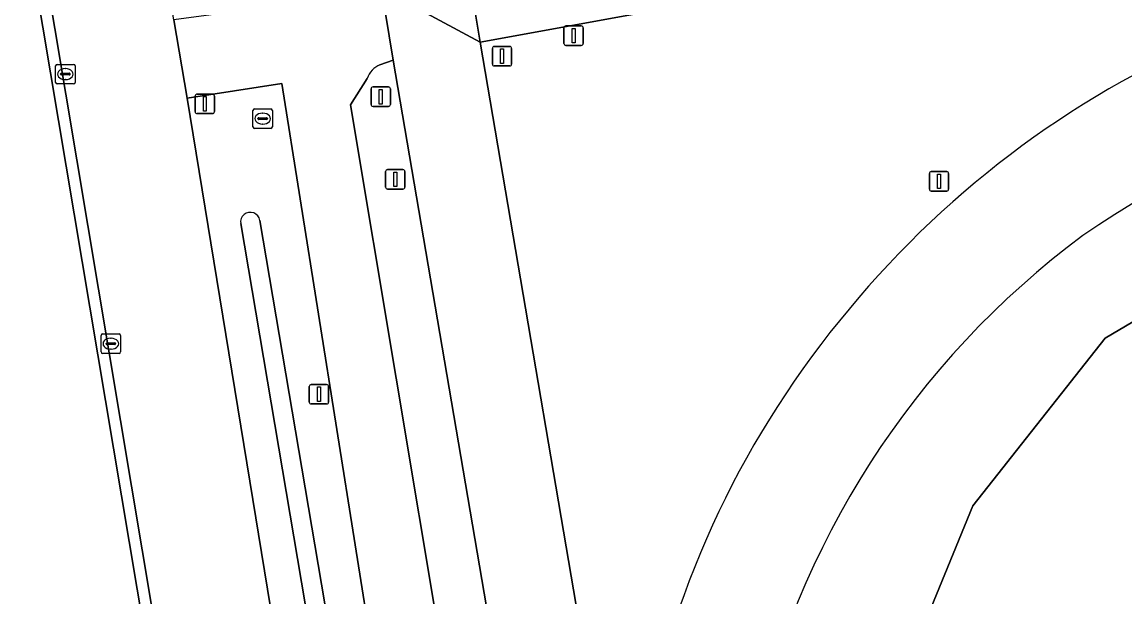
# Model space of a CAD drawing. Extents: x 154324 to 155744, y 382937 to 384188.
# Drawn here: x 155052.1 to 155108.8, y 383457.8 to 383487.3 of the extents above; entities that cross this region are included whole.
import ezdxf

# ---------------------------------------------------------------- set-up
doc = ezdxf.new("R2010")
doc.units = 0
for name, color, linetype in [('IMGEO_Berm_groen', 7, 'Continuous'), ('IMGEO_Brandkraan', 7, 'Continuous'), ('IMGEO_Erf', 7, 'Continuous'), ('IMGEO_Fietspad_gesloten', 7, 'Continuous'), ('IMGEO_Greppel_droge_sloot', 7, 'Continuous'), ('IMGEO_Groenvoorziening', 7, 'Continuous'), ('IMGEO_Kolk', 7, 'Continuous'), ('IMGEO_Lichtmast', 7, 'Continuous'), ('IMGEO_Loofbos', 7, 'Continuous'), ('IMGEO_Rijbaan_lokaal_gesloten', 7, 'Continuous'), ('IMGEO_Rijbaan_lokaal_open', 7, 'Continuous'), ('IMGEO_Rijbaan_regionaal_gesloten', 7, 'Continuous'), ('IMGEO_Verkeersbordpaal', 7, 'Continuous')]:
    doc.layers.add(name, color=color, linetype=linetype)

msp = doc.modelspace()

# ---------------------------------------------------------------- linework, layer by layer
at = {"layer": 'IMGEO_Berm_groen'}
for points in [[(155180.655, 383505.288), (155151.114, 383500), (155129.466, 383496.092), (155075.664, 383486.308), (155082.147, 383448.215)], [(155076.819, 383452.367), (155071.187, 383485.369), (155070.513, 383485.135)], [(155069.857, 383484.435), (155069.003, 383483.075), (155073.682, 383454.993), (155075.875, 383440.684)], [(155072.405, 383440.125), (155070.183, 383454.542), (155065.469, 383484.183), (155060.608, 383483.417), (155065.348, 383454.427)], [(155071.345, 383429.799), (155063.36, 383476.978)], [(155064.346, 383477.144), (155072.331, 383429.966)]]:
    msp.add_lwpolyline(points, dxfattribs=at)
for centre, radius, start, end in [((155132.909, 383440.948), 49.685, 111.3529, 139.5552), ((155070.943, 383484.075), 1.144, 112.0686, 161.6484), ((155063.853, 383477.061), 0.5, 9.5042, 189.6089), ((155132.148, 383441.134), 48.986, 139.1438, 168.1481)]:
    msp.add_arc(centre, radius, start, end, dxfattribs=at)
at = {"layer": 'IMGEO_Brandkraan'}
for p, q in [((155063.988, 383481.947), (155063.988, 383482.799)), ((155064.063, 383482.873), (155064.915, 383482.873)), ((155064.476, 383482.653), (155064.501, 383482.653)), ((155064.989, 383482.799), (155064.989, 383481.947)), ((155064.247, 383482.367), (155064.247, 383482.379)), ((155064.685, 383482.33), (155064.287, 383482.33)), ((155064.29, 383482.416), (155064.688, 383482.416)), ((155064.499, 383482.093), (155064.474, 383482.093)), ((155064.731, 383482.379), (155064.731, 383482.367)), ((155064.915, 383481.873), (155064.063, 383481.873))]:
    msp.add_line(p, q, dxfattribs=at)
for points in [[(155063.988, 383481.947), (155063.988, 383482.799)], [(155064.063, 383482.873), (155064.915, 383482.873)], [(155064.989, 383482.799), (155064.989, 383481.947)], [(155064.915, 383481.873), (155064.063, 383481.873)]]:
    msp.add_lwpolyline(points, dxfattribs=at)
for centre, radius, start, end in [((155064.065, 383482.797), 0.0765, 91.552, 178.448), ((155064.065, 383482.797), 0.0765, 91.552, 178.448), ((155064.913, 383482.797), 0.0765, 1.552, 88.448), ((155064.913, 383482.797), 0.0765, 1.552, 88.448), ((155064.287, 383482.376), 0.0403, 85.8775, 175.7526), ((155064.284, 383482.366), 0.0366, 178.938, 274.7102), ((155064.688, 383482.373), 0.043, 264.8664, 352.4533), ((155064.692, 383482.378), 0.0386, 1.7309, 96.639), ((155064.065, 383481.949), 0.0765, 181.552, 268.448), ((155064.065, 383481.949), 0.0765, 181.552, 268.448), ((155064.913, 383481.949), 0.0765, 271.552, 358.448), ((155064.913, 383481.949), 0.0765, 271.552, 358.448)]:
    msp.add_arc(centre, radius, start, end, dxfattribs=at)
for centre, major_axis, ratio, start_param, end_param in [((155064.475, 383482.373), (-0.387, 0.002), 0.722429, 4.712389, 7.853982), ((155064.5, 383482.373), (-0.39, 0.002), 0.717154, 1.570796, 4.712389)]:
    msp.add_ellipse(centre, major_axis=major_axis, ratio=ratio, start_param=start_param, end_param=end_param, dxfattribs=at)
at = {"layer": 'IMGEO_Erf'}
msp.add_lwpolyline([(155009.132, 383408.441), (155057.795, 383416.713), (155059.756, 383395.855), (155065.709, 383396.485), (155065.341, 383401.33), (155064.659, 383408.986), (155063.139, 383423.564), (155063.03, 383424.403), (155061.613, 383435.27), (155060.487, 383443.041), (155058.846, 383453.397), (155045.918, 383530.449)], dxfattribs=at)
at = {"layer": 'IMGEO_Fietspad_gesloten'}
msp.add_lwpolyline([(155179.798, 383508.805), (155131.375, 383500), (155129.058, 383499.578), (155075.078, 383489.814), (155075.664, 383486.308), (155129.466, 383496.092), (155151.114, 383500), (155180.655, 383505.288)], close=True, dxfattribs=at)
for points in [[(155070.513, 383485.135), (155071.187, 383485.369), (155070.593, 383489.047), (155070.128, 383488.988), (155070.126, 383488.988), (155064.796, 383488.095), (155059.928, 383487.45), (155060.608, 383483.417), (155065.469, 383484.183), (155070.183, 383454.542), (155072.405, 383440.125)], [(155075.875, 383440.684), (155073.682, 383454.993), (155069.003, 383483.075), (155069.857, 383484.435)]]:
    msp.add_lwpolyline(points, dxfattribs=at)
msp.add_arc((155070.943, 383484.075), 1.144, 112.0686, 161.6484, dxfattribs=at)
at = {"layer": 'IMGEO_Greppel_droge_sloot'}
for points in [[(155063.36, 383476.978), (155071.345, 383429.799)], [(155072.331, 383429.966), (155064.346, 383477.144)]]:
    msp.add_lwpolyline(points, dxfattribs=at)
msp.add_arc((155063.853, 383477.061), 0.5, 9.5042, 189.6089, dxfattribs=at)
at = {"layer": 'IMGEO_Groenvoorziening'}
msp.add_lwpolyline([(155098.468, 383394.88), (155093.402, 383424.985), (155093.91, 383445.3), (155100.943, 383462.488), (155107.736, 383471.089), (155129.143, 383483.74), (155137.144, 383484.281), (155140.63, 383467.071), (155136.381, 383463.412), (155137.911, 383457.313), (155135.315, 383439.71), (155145.951, 383434.989), (155156.14, 383427.969), (155169.731, 383420.841), (155156.553, 383398.835), (155144.405, 383376.88), (155136.829, 383369.749), (155130.45, 383360.745), (155130.039, 383352.225), (155124.389, 383342.473), (155103.488, 383363.139)], close=True, dxfattribs=at)
for centre, radius, start, end in [((155137.508, 383431.49), 54.489, 91.3707, 124.5656), ((155133.067, 383440.685), 44.425, 126.5774, 168.0181)]:
    msp.add_arc(centre, radius, start, end, dxfattribs=at)
at = {"layer": 'IMGEO_Kolk'}
for p, q in [((155053.858, 383484.235), (155053.858, 383485.087)), ((155053.933, 383485.161), (155054.785, 383485.161)), ((155054.346, 383484.941), (155054.371, 383484.941)), ((155054.859, 383485.087), (155054.859, 383484.235)), ((155054.117, 383484.655), (155054.117, 383484.667)), ((155054.555, 383484.618), (155054.157, 383484.618)), ((155054.16, 383484.704), (155054.558, 383484.704)), ((155054.369, 383484.381), (155054.344, 383484.381)), ((155054.601, 383484.667), (155054.601, 383484.655)), ((155054.785, 383484.161), (155053.933, 383484.161)), ((155056.27, 383471.31), (155057.122, 383471.31)), ((155056.195, 383470.384), (155056.195, 383471.236)), ((155056.454, 383470.804), (155056.454, 383470.816)), ((155056.892, 383470.767), (155056.494, 383470.767)), ((155056.497, 383470.853), (155056.895, 383470.853)), ((155056.683, 383471.09), (155056.708, 383471.09)), ((155056.938, 383470.816), (155056.938, 383470.804)), ((155057.196, 383471.236), (155057.196, 383470.384)), ((155057.122, 383470.31), (155056.27, 383470.31)), ((155056.706, 383470.53), (155056.681, 383470.53))]:
    msp.add_line(p, q, dxfattribs=at)
for points in [[(155053.858, 383484.235), (155053.858, 383485.087)], [(155053.933, 383485.161), (155054.785, 383485.161)], [(155054.859, 383485.087), (155054.859, 383484.235)], [(155054.785, 383484.161), (155053.933, 383484.161)], [(155056.27, 383471.31), (155057.122, 383471.31)], [(155056.195, 383470.384), (155056.195, 383471.236)], [(155057.196, 383471.236), (155057.196, 383470.384)], [(155057.122, 383470.31), (155056.27, 383470.31)]]:
    msp.add_lwpolyline(points, dxfattribs=at)
for centre, radius, start, end in [((155053.935, 383485.085), 0.0765, 91.552, 178.448), ((155053.935, 383485.085), 0.0765, 91.552, 178.448), ((155054.783, 383485.085), 0.0765, 1.552, 88.448), ((155054.783, 383485.085), 0.0765, 1.552, 88.448), ((155054.157, 383484.664), 0.0403, 85.8775, 175.7526), ((155054.154, 383484.654), 0.0366, 178.938, 274.7102), ((155054.558, 383484.661), 0.043, 264.8664, 352.4533), ((155054.562, 383484.666), 0.0386, 1.7309, 96.639), ((155053.935, 383484.237), 0.0765, 181.552, 268.448), ((155053.935, 383484.237), 0.0765, 181.552, 268.448), ((155054.783, 383484.237), 0.0765, 271.552, 358.448), ((155054.783, 383484.237), 0.0765, 271.552, 358.448), ((155056.272, 383471.234), 0.0765, 91.552, 178.448), ((155056.272, 383471.234), 0.0765, 91.552, 178.448), ((155057.12, 383471.234), 0.0765, 1.552, 88.448), ((155057.12, 383471.234), 0.0765, 1.552, 88.448), ((155056.494, 383470.813), 0.0403, 85.8775, 175.7526), ((155056.491, 383470.803), 0.0366, 178.938, 274.7102), ((155056.895, 383470.81), 0.043, 264.8664, 352.4533), ((155056.899, 383470.815), 0.0386, 1.7309, 96.639), ((155056.272, 383470.386), 0.0765, 181.552, 268.448), ((155056.272, 383470.386), 0.0765, 181.552, 268.448), ((155057.12, 383470.386), 0.0765, 271.552, 358.448), ((155057.12, 383470.386), 0.0765, 271.552, 358.448)]:
    msp.add_arc(centre, radius, start, end, dxfattribs=at)
for centre, major_axis, ratio, start_param, end_param in [((155054.345, 383484.661), (-0.387, 0.002), 0.722429, 4.712389, 7.853982), ((155054.37, 383484.661), (-0.39, 0.002), 0.717154, 1.570796, 4.712389), ((155056.682, 383470.81), (-0.387, 0.002), 0.722429, 4.712389, 7.853982), ((155056.707, 383470.81), (-0.39, 0.002), 0.717154, 1.570796, 4.712389)]:
    msp.add_ellipse(centre, major_axis=major_axis, ratio=ratio, start_param=start_param, end_param=end_param, dxfattribs=at)
at = {"layer": 'IMGEO_Lichtmast'}
for p, q in [((155080.056, 383487.136), (155080.846, 383487.136)), ((155080.846, 383487.136), (155080.056, 383487.136)), ((155079.956, 383486.236), (155079.956, 383487.036)), ((155079.956, 383487.036), (155079.956, 383486.236)), ((155080.946, 383487.036), (155080.946, 383486.236)), ((155080.946, 383486.236), (155080.946, 383487.036)), ((155080.846, 383486.136), (155080.056, 383486.136)), ((155080.056, 383486.136), (155080.846, 383486.136)), ((155070.9, 383479.754), (155071.69, 383479.754)), ((155071.69, 383479.754), (155070.9, 383479.754)), ((155070.8, 383478.854), (155070.8, 383479.654)), ((155070.8, 383479.654), (155070.8, 383478.854)), ((155071.79, 383479.654), (155071.79, 383478.854)), ((155071.79, 383478.854), (155071.79, 383479.654)), ((155098.718, 383478.753), (155098.718, 383479.553)), ((155098.718, 383479.553), (155098.718, 383478.753)), ((155098.818, 383479.653), (155099.608, 383479.653)), ((155099.608, 383479.653), (155098.818, 383479.653)), ((155099.708, 383479.553), (155099.708, 383478.753)), ((155099.708, 383478.753), (155099.708, 383479.553)), ((155071.69, 383478.754), (155070.9, 383478.754)), ((155070.9, 383478.754), (155071.69, 383478.754)), ((155099.608, 383478.653), (155098.818, 383478.653)), ((155098.818, 383478.653), (155099.608, 383478.653)), ((155066.883, 383467.812), (155066.883, 383468.612)), ((155066.883, 383468.612), (155066.883, 383467.812)), ((155066.983, 383468.712), (155067.773, 383468.712)), ((155067.773, 383468.712), (155066.983, 383468.712)), ((155067.873, 383468.612), (155067.873, 383467.812)), ((155067.873, 383467.812), (155067.873, 383468.612)), ((155067.773, 383467.712), (155066.983, 383467.712)), ((155066.983, 383467.712), (155067.773, 383467.712))]:
    msp.add_line(p, q, dxfattribs=at)
for points in [[(155080.376, 383487.011), (155080.526, 383487.011), (155080.526, 383486.261), (155080.376, 383486.261), (155080.376, 383487.011)], [(155071.22, 383479.629), (155071.37, 383479.629), (155071.37, 383478.879), (155071.22, 383478.879), (155071.22, 383479.629)], [(155099.138, 383479.528), (155099.288, 383479.528), (155099.288, 383478.778), (155099.138, 383478.778), (155099.138, 383479.528)], [(155067.303, 383468.587), (155067.453, 383468.587), (155067.453, 383467.837), (155067.303, 383467.837), (155067.303, 383468.587)]]:
    msp.add_lwpolyline(points, dxfattribs=at)
for centre, start, end in [((155080.056, 383487.036), 90, 180), ((155080.056, 383487.036), 90, 180), ((155080.846, 383487.036), 0, 90), ((155080.846, 383487.036), 360, 90), ((155080.056, 383486.236), 180, 270), ((155080.056, 383486.236), 180, 270), ((155080.846, 383486.236), 270, 0), ((155080.846, 383486.236), 270, 0), ((155070.9, 383479.654), 90, 180), ((155070.9, 383479.654), 90, 180), ((155071.69, 383479.654), 0, 90), ((155071.69, 383479.654), 360, 90), ((155098.818, 383479.553), 90, 180), ((155098.818, 383479.553), 90, 180), ((155099.608, 383479.553), 0, 90), ((155099.608, 383479.553), 360, 90), ((155070.9, 383478.854), 180, 270), ((155070.9, 383478.854), 180, 270), ((155071.69, 383478.854), 270, 0), ((155071.69, 383478.854), 270, 0), ((155098.818, 383478.753), 180, 270), ((155098.818, 383478.753), 180, 270), ((155099.608, 383478.753), 270, 0), ((155099.608, 383478.753), 270, 0), ((155066.983, 383468.612), 90, 180), ((155066.983, 383468.612), 90, 180), ((155067.773, 383468.612), 0, 90), ((155067.773, 383468.612), 360, 90), ((155066.983, 383467.812), 180, 270), ((155066.983, 383467.812), 180, 270), ((155067.773, 383467.812), 270, 0), ((155067.773, 383467.812), 270, 0)]:
    msp.add_arc(centre, 0.1, start, end, dxfattribs=at)
at = {"layer": 'IMGEO_Loofbos'}
msp.add_lwpolyline([(155130.039, 383352.225), (155130.45, 383360.745), (155136.829, 383369.749), (155144.405, 383376.88), (155156.553, 383398.835), (155169.731, 383420.841), (155156.14, 383427.969), (155145.951, 383434.989), (155135.315, 383439.71), (155137.911, 383457.313), (155136.381, 383463.412), (155140.63, 383467.071), (155137.144, 383484.281), (155129.143, 383483.74), (155107.736, 383471.089), (155100.943, 383462.488), (155093.91, 383445.3), (155093.402, 383424.985), (155098.468, 383394.88), (155103.488, 383363.139), (155124.389, 383342.473)], close=True, dxfattribs=at)
at = {"layer": 'IMGEO_Rijbaan_lokaal_gesloten'}
for points in [[(155019.641, 383727.625), (155016.525, 383745.686), (155014.572, 383756.911), (155008.692, 383756.004), (155012.973, 383730.527), (155013.247, 383728.802), (155016.871, 383707.197), (155046.503, 383530.572), (155059.439, 383453.463)], [(155065.348, 383454.427), (155060.608, 383483.417), (155059.928, 383487.45), (155052.477, 383531.831)]]:
    msp.add_lwpolyline(points, dxfattribs=at)
at = {"layer": 'IMGEO_Rijbaan_lokaal_open'}
msp.add_lwpolyline([(155059.439, 383453.463), (155046.503, 383530.572), (155016.871, 383707.197), (155016.277, 383707.107), (155024.164, 383660.104), (155045.918, 383530.449), (155058.846, 383453.397), (155060.487, 383443.041), (155061.613, 383435.27), (155063.03, 383424.403), (155063.139, 383423.564), (155064.659, 383408.986), (155065.341, 383401.33), (155065.709, 383396.485), (155066.213, 383389.857), (155069.432, 383341.538), (155069.458, 383341.15), (155069.938, 383333.947), (155070.4, 383319.494), (155070.638, 383289.04), (155071.247, 383289.042), (155071.154, 383307.067)], dxfattribs=at)
at = {"layer": 'IMGEO_Rijbaan_regionaal_gesloten'}
for points in [[(155030.623, 383760.14), (155023.592, 383759.163), (155025.319, 383747.582), (155031.523, 383712.699), (155040.998, 383657.511), (155047.66, 383620.638), (155058.726, 383558.566), (155063.68, 383530.41), (155070.593, 383489.047), (155075.664, 383486.308), (155075.078, 383489.814), (155070.183, 383519.006), (155071.303, 383519.14), (155070.99, 383520.813), (155070.622, 383522.809)], [(155088.506, 383425.158), (155082.147, 383448.215), (155075.664, 383486.308), (155070.593, 383489.047), (155071.187, 383485.369), (155076.819, 383452.367), (155095.519, 383340.332), (155097.848, 383325.634), (155099.567, 383313.904), (155107.952, 383291.229), (155108.58, 383289.319), (155109.574, 383286.695)]]:
    msp.add_lwpolyline(points, dxfattribs=at)
for centre, radius, start, end in [((155132.909, 383440.948), 49.685, 111.3529, 139.5552), ((155137.508, 383431.49), 54.489, 91.3707, 124.5656), ((155133.067, 383440.685), 44.425, 126.5774, 168.0181), ((155132.148, 383441.134), 48.986, 139.1438, 168.1481)]:
    msp.add_arc(centre, radius, start, end, dxfattribs=at)
at = {"layer": 'IMGEO_Verkeersbordpaal'}
for p, q in [((155076.281, 383485.18), (155076.281, 383485.98)), ((155076.281, 383485.98), (155076.281, 383485.18)), ((155076.381, 383486.08), (155077.171, 383486.08)), ((155077.171, 383486.08), (155076.381, 383486.08)), ((155077.271, 383485.98), (155077.271, 383485.18)), ((155077.271, 383485.18), (155077.271, 383485.98)), ((155077.171, 383485.08), (155076.381, 383485.08)), ((155076.381, 383485.08), (155077.171, 383485.08)), ((155070.056, 383483.1), (155070.056, 383483.9)), ((155070.056, 383483.9), (155070.056, 383483.1)), ((155070.156, 383484), (155070.946, 383484)), ((155070.946, 383484), (155070.156, 383484)), ((155071.046, 383483.9), (155071.046, 383483.1)), ((155071.046, 383483.1), (155071.046, 383483.9)), ((155061.024, 383482.733), (155061.024, 383483.533)), ((155061.024, 383483.533), (155061.024, 383482.733)), ((155061.124, 383483.633), (155061.914, 383483.633)), ((155061.914, 383483.633), (155061.124, 383483.633)), ((155062.014, 383483.533), (155062.014, 383482.733)), ((155062.014, 383482.733), (155062.014, 383483.533)), ((155061.914, 383482.633), (155061.124, 383482.633)), ((155061.124, 383482.633), (155061.914, 383482.633)), ((155070.946, 383483), (155070.156, 383483)), ((155070.156, 383483), (155070.946, 383483))]:
    msp.add_line(p, q, dxfattribs=at)
for points in [[(155076.701, 383485.955), (155076.851, 383485.955), (155076.851, 383485.205), (155076.701, 383485.205), (155076.701, 383485.955)], [(155070.476, 383483.875), (155070.626, 383483.875), (155070.626, 383483.125), (155070.476, 383483.125), (155070.476, 383483.875)], [(155061.444, 383483.508), (155061.594, 383483.508), (155061.594, 383482.758), (155061.444, 383482.758), (155061.444, 383483.508)]]:
    msp.add_lwpolyline(points, dxfattribs=at)
for centre, start, end in [((155076.381, 383485.98), 90, 180), ((155076.381, 383485.98), 90, 180), ((155077.171, 383485.98), 0, 90), ((155077.171, 383485.98), 360, 90), ((155076.381, 383485.18), 180, 270), ((155076.381, 383485.18), 180, 270), ((155077.171, 383485.18), 270, 0), ((155077.171, 383485.18), 270, 0), ((155070.156, 383483.9), 90, 180), ((155070.156, 383483.9), 90, 180), ((155070.946, 383483.9), 0, 90), ((155070.946, 383483.9), 360, 90), ((155061.124, 383483.533), 90, 180), ((155061.124, 383483.533), 90, 180), ((155061.914, 383483.533), 0, 90), ((155061.914, 383483.533), 360, 90), ((155061.124, 383482.733), 180, 270), ((155061.124, 383482.733), 180, 270), ((155061.914, 383482.733), 270, 0), ((155061.914, 383482.733), 270, 0), ((155070.156, 383483.1), 180, 270), ((155070.156, 383483.1), 180, 270), ((155070.946, 383483.1), 270, 0), ((155070.946, 383483.1), 270, 0)]:
    msp.add_arc(centre, 0.1, start, end, dxfattribs=at)

doc.saveas('drawing.dxf')
